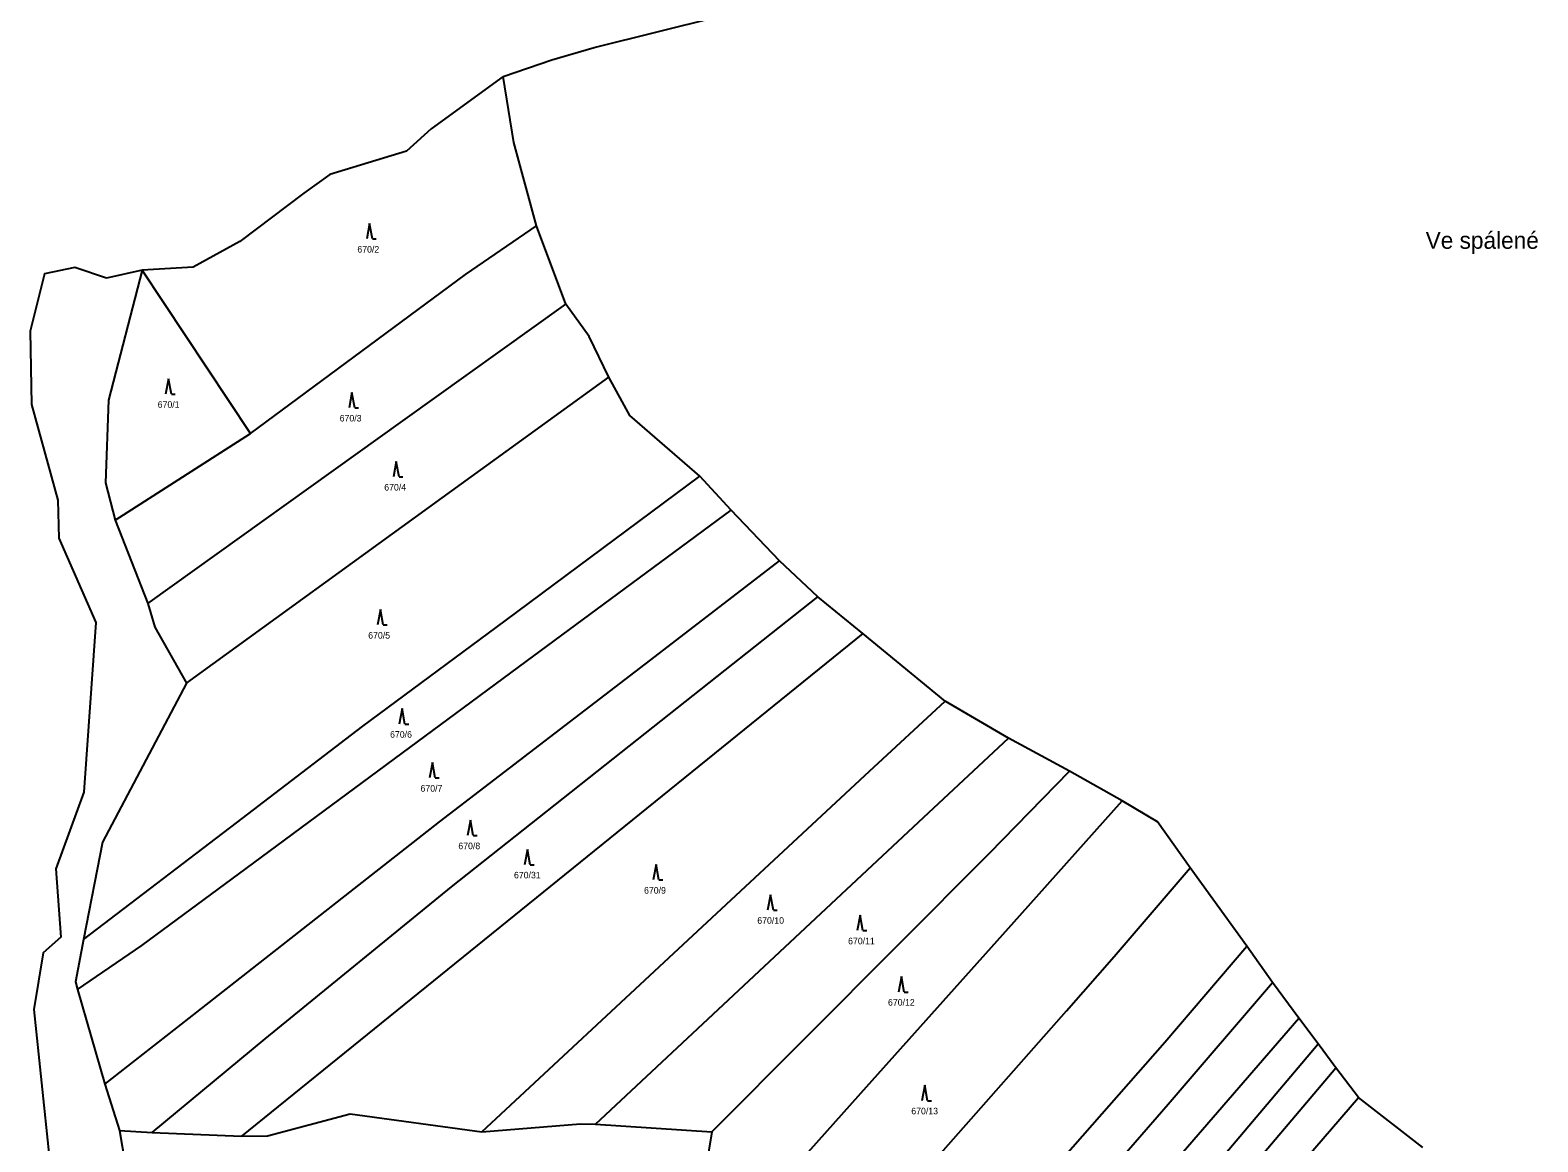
# Model space of a CAD drawing. Extents: x -776734 to -748832, y -1118122 to -976986.
# Drawn here: x -752736.7 to -752344.4, y -1112786 to -1112496.9 of the extents above; entities that cross this region are included whole.
import ezdxf

# ---------------------------------------------------------------- set-up
doc = ezdxf.new("R2010")
doc.units = 0
for name, color, linetype in [('KM_Hranice obce', 7, 'Continuous'), ('KM_Hranice parcel', 7, 'Continuous'), ('KM_Parcelní čísla', 7, 'Continuous'), ('KM_Pop  PČ popisy', 7, 'Continuous'), ('KM_Značky kultur', 7, 'Continuous')]:
    doc.layers.add(name, color=color, linetype=linetype)

msp = doc.modelspace()

# ---------------------------------------------------------------- linework, layer by layer
at = {"layer": 'KM_Hranice obce'}
for p, q in [((-752589.94, -1112501.47), (-752557.47, -1112493.33)), ((-752707.55, -1112559.31), (-752716.82, -1112561.38)), ((-752736.27, -1112594.27), (-752729.48, -1112619.16)), ((-752719.56, -1112650.94), (-752722.69, -1112695.11))]:
    msp.add_line(p, q, dxfattribs=at)
for points in [[(-752613.59, -1112508.94), (-752600.95, -1112504.6), (-752589.94, -1112501.47)], [(-752613.59, -1112508.94), (-752632.29, -1112522.6), (-752638.71, -1112528.41), (-752658.71, -1112534.46), (-752665.43, -1112539.35), (-752682.11, -1112551.9), (-752694.22, -1112558.56), (-752707.55, -1112559.31)], [(-752716.82, -1112561.38), (-752725.02, -1112558.61), (-752732.9, -1112560.29), (-752736.65, -1112575.19), (-752736.27, -1112594.27)], [(-752729.48, -1112619.16), (-752729.21, -1112629.05), (-752719.56, -1112650.94)], [(-752722.69, -1112695.11), (-752729.99, -1112714.99), (-752728.7, -1112732.75), (-752733.29, -1112736.86), (-752735.71, -1112751.6)], [(-752735.71, -1112751.6), (-752729.71, -1112808.79), (-752723.76, -1112834.17), (-752712.97, -1112862.68)]]:
    msp.add_lwpolyline(points, dxfattribs=at)
at = {"layer": 'KM_Hranice parcel'}
for p, q in [((-752597.27, -1112568.18), (-752604.9, -1112547.77)), ((-752679.29, -1112601.77), (-752707.55, -1112559.31)), ((-752714.56, -1112624.36), (-752679.29, -1112601.77)), ((-752554.32, -1112621.72), (-752562.42, -1112612.93)), ((-752714.56, -1112624.36), (-752706.04, -1112646.01)), ((-752541.71, -1112634.95), (-752554.32, -1112621.72)), ((-752531.74, -1112644.28), (-752541.71, -1112634.95)), ((-752520.01, -1112653.84), (-752531.74, -1112644.28)), ((-752498.64, -1112671.39), (-752520.01, -1112653.84)), ((-752482.1, -1112681.01), (-752498.64, -1112671.39)), ((-752466.3, -1112689.62), (-752482.1, -1112681.01)), ((-752452.54, -1112697.37), (-752466.3, -1112689.62)), ((-752420.1, -1112735.14), (-752434.9, -1112714.8)), ((-752413.49, -1112744.57), (-752420.1, -1112735.14)), ((-752724.29, -1112746.42), (-752717.26, -1112771.05)), ((-752406.62, -1112753.84), (-752413.49, -1112744.57)), ((-752401.59, -1112760.52), (-752406.62, -1112753.84)), ((-752396.97, -1112766.76), (-752401.59, -1112760.52)), ((-752391.07, -1112774.47), (-752396.97, -1112766.76)), ((-752717.26, -1112771.05), (-752713.45, -1112783.04)), ((-752374.35, -1112787.53), (-752391.07, -1112774.47)), ((-752589.58, -1112781.39), (-752559.31, -1112783.43)), ((-752713.45, -1112783.04), (-752704.94, -1112783.56)), ((-752704.94, -1112783.56), (-752681.63, -1112784.5)), ((-752559.31, -1112783.43), (-752566.11, -1112824.32))]:
    msp.add_line(p, q, dxfattribs=at)
for points in [[(-752604.9, -1112547.77), (-752610.82, -1112526.15), (-752613.59, -1112508.94)], [(-752679.29, -1112601.77), (-752623.4, -1112560.42), (-752604.9, -1112547.77)], [(-752707.55, -1112559.31), (-752716.3, -1112593.17), (-752717.04, -1112614.61), (-752714.56, -1112624.36)], [(-752706.04, -1112646.01), (-752639.69, -1112598.54), (-752597.27, -1112568.18)], [(-752586.12, -1112587.14), (-752591.26, -1112576.59), (-752597.27, -1112568.18)], [(-752695.95, -1112666.72), (-752629.45, -1112618.54), (-752586.12, -1112587.14)], [(-752562.42, -1112612.93), (-752580.69, -1112597.16), (-752586.12, -1112587.14)], [(-752722.75, -1112733.38), (-752683, -1112703.05), (-752650.14, -1112677.96), (-752613.08, -1112650.49), (-752562.42, -1112612.93)], [(-752724.29, -1112746.42), (-752707.57, -1112734.96), (-752680.46, -1112714.93), (-752607.64, -1112661.12), (-752554.32, -1112621.72)], [(-752717.26, -1112771.05), (-752693.32, -1112752.29), (-752630.2, -1112702.81), (-752574.09, -1112659.78), (-752541.71, -1112634.95)], [(-752704.94, -1112783.56), (-752675.52, -1112759.19), (-752627.04, -1112719.72), (-752560.04, -1112666.68), (-752531.74, -1112644.28)], [(-752706.04, -1112646.01), (-752704.25, -1112652.17), (-752695.95, -1112666.72)], [(-752520.01, -1112653.84), (-752545.02, -1112674.06), (-752591.76, -1112711.84), (-752658.49, -1112765.79), (-752681.63, -1112784.5)], [(-752695.95, -1112666.72), (-752717.87, -1112708.1), (-752722.75, -1112733.38)], [(-752619.18, -1112783.43), (-752565.46, -1112733.5), (-752518.27, -1112689.64), (-752498.64, -1112671.39)], [(-752589.58, -1112781.39), (-752551.03, -1112745.39), (-752502.85, -1112700.4), (-752482.1, -1112681.01)], [(-752559.31, -1112783.43), (-752534.77, -1112758.79), (-752487.09, -1112710.93), (-752466.3, -1112689.62)], [(-752566.11, -1112824.32), (-752519.06, -1112771.73), (-752479.2, -1112727.17), (-752452.54, -1112697.37)], [(-752434.9, -1112714.8), (-752443.42, -1112702.79), (-752452.54, -1112697.37)], [(-752585.47, -1112886.32), (-752552.46, -1112848.86), (-752499.04, -1112788.22), (-752467.06, -1112751.91), (-752454.69, -1112737.86), (-752434.9, -1112714.8)], [(-752722.75, -1112733.38), (-752724.88, -1112744.42), (-752724.29, -1112746.42)], [(-752570.19, -1112907.58), (-752515.22, -1112843.94), (-752441.5, -1112760.1), (-752420.1, -1112735.14)], [(-752569.88, -1112926.22), (-752507.33, -1112852.93), (-752449.22, -1112786.11), (-752440.58, -1112776.18), (-752413.49, -1112744.57)], [(-752574.1, -1112949.39), (-752507.89, -1112870.9), (-752443.39, -1112796.35), (-752406.62, -1112753.84)], [(-752577.23, -1112964.04), (-752506.99, -1112882.63), (-752447.07, -1112814.36), (-752401.59, -1112760.52)], [(-752569.37, -1112967.55), (-752503.13, -1112890.31), (-752481.54, -1112865.14), (-752425.19, -1112800.09), (-752396.97, -1112766.76)], [(-752559.95, -1112970.24), (-752498.67, -1112899.21), (-752428.36, -1112817.7), (-752391.07, -1112774.47)], [(-752681.63, -1112784.5), (-752674.88, -1112784.42), (-752653.4, -1112778.73), (-752619.18, -1112783.43)], [(-752619.18, -1112783.43), (-752593.45, -1112781.31), (-752589.58, -1112781.39)], [(-752713.45, -1112783.04), (-752710.49, -1112800.41), (-752705.98, -1112801.87), (-752703.8, -1112802.17)]]:
    msp.add_lwpolyline(points, dxfattribs=at)
at = {"layer": 'KM_Značky kultur'}
for p, q in [((-752648.35, -1112547.22), (-752649.1, -1112551.22)), ((-752647.6, -1112551.22), (-752648.35, -1112547.22)), ((-752647.6, -1112551.22), (-752646.604, -1112551.22)), ((-752700.66, -1112587.58), (-752701.41, -1112591.58)), ((-752699.91, -1112591.58), (-752700.66, -1112587.58)), ((-752699.91, -1112591.58), (-752698.914, -1112591.58)), ((-752652.94, -1112591.13), (-752653.69, -1112595.13)), ((-752652.19, -1112595.13), (-752652.94, -1112591.13)), ((-752652.19, -1112595.13), (-752651.194, -1112595.13)), ((-752641.42, -1112609.1), (-752642.17, -1112613.1)), ((-752640.67, -1112613.1), (-752641.42, -1112609.1)), ((-752640.67, -1112613.1), (-752639.674, -1112613.1)), ((-752645.55, -1112647.6), (-752646.3, -1112651.6)), ((-752644.8, -1112651.6), (-752645.55, -1112647.6)), ((-752644.8, -1112651.6), (-752643.804, -1112651.6)), ((-752639.9, -1112673.36), (-752640.65, -1112677.36)), ((-752639.15, -1112677.36), (-752639.9, -1112673.36)), ((-752639.15, -1112677.36), (-752638.154, -1112677.36)), ((-752632.02, -1112687.39), (-752632.77, -1112691.39)), ((-752631.27, -1112691.39), (-752632.02, -1112687.39)), ((-752631.27, -1112691.39), (-752630.274, -1112691.39)), ((-752622.12, -1112702.36), (-752622.87, -1112706.36)), ((-752621.37, -1112706.36), (-752622.12, -1112702.36)), ((-752621.37, -1112706.36), (-752620.374, -1112706.36)), ((-752607.29, -1112709.95), (-752608.04, -1112713.95)), ((-752606.54, -1112713.95), (-752607.29, -1112709.95)), ((-752606.54, -1112713.95), (-752605.544, -1112713.95)), ((-752573.83, -1112713.92), (-752574.58, -1112717.92)), ((-752573.08, -1112717.92), (-752573.83, -1112713.92)), ((-752573.08, -1112717.92), (-752572.084, -1112717.92)), ((-752544.05, -1112721.75), (-752544.8, -1112725.75)), ((-752543.3, -1112725.75), (-752544.05, -1112721.75)), ((-752543.3, -1112725.75), (-752542.304, -1112725.75)), ((-752520.76, -1112727.09), (-752521.51, -1112731.09)), ((-752520.01, -1112731.09), (-752520.76, -1112727.09)), ((-752520.01, -1112731.09), (-752519.014, -1112731.09)), ((-752510.01, -1112743.05), (-752510.76, -1112747.05)), ((-752509.26, -1112747.05), (-752510.01, -1112743.05)), ((-752509.26, -1112747.05), (-752508.264, -1112747.05)), ((-752503.93, -1112771.31), (-752504.68, -1112775.31)), ((-752503.18, -1112775.31), (-752503.93, -1112771.31)), ((-752503.18, -1112775.31), (-752502.184, -1112775.31))]:
    msp.add_line(p, q, dxfattribs=at)

# ---------------------------------------------------------------- texts
at = {"layer": 'KM_Parcelní čísla'}
for s, p in [('670/2', (-752651.53, -1112554.77)), ('670/1', (-752703.47, -1112595.13)), ('670/3', (-752656.13, -1112598.68)), ('670/4', (-752644.54, -1112616.65)), ('670/5', (-752648.71, -1112655.15)), ('670/6', (-752643.02, -1112680.91)), ('670/7', (-752635.1, -1112694.94)), ('670/8', (-752625.26, -1112709.91)), ('670/31', (-752610.79, -1112717.5)), ('670/9', (-752576.95, -1112721.47)), ('670/10', (-752547.49, -1112729.3)), ('670/11', (-752523.87, -1112734.64)), ('670/12', (-752513.49, -1112750.6)), ('670/13', (-752507.43, -1112778.86))]:
    msp.add_text(s, height=1.7, dxfattribs=at).set_placement(p)
at = {"layer": 'KM_Pop  PČ popisy'}
msp.add_text('Ve spálené', height=4.4, dxfattribs=at).set_placement((-752373.615, -1112553.776))

doc.saveas('drawing.dxf')
